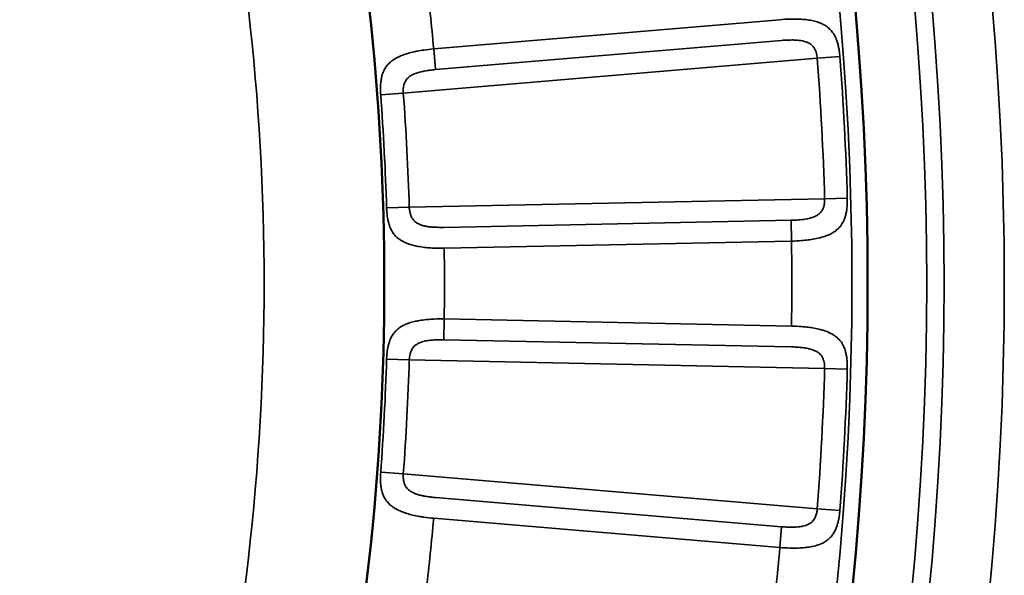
# Model space of a CAD drawing. Header units: millimetres. Extents: x 50 to 3176, y 50 to 2109.
# Tile 429 of 656: x 1205.92 to 1214.11, y 1663.13 to 1667.76. Entities that reach past the tile are written whole.
import ezdxf

# ---------------------------------------------------------------- set-up
doc = ezdxf.new("R2010")
doc.units = ezdxf.units.MM
doc.header["$LTSCALE"] = 10
doc.layers.add('Visible (ISO)', color=7, linetype='Continuous', lineweight=50)
doc.layers.add('Visible Narrow (ISO)', color=7, linetype='Continuous', lineweight=35)

msp = doc.modelspace()

# ---------------------------------------------------------------- linework, layer by layer
at = {"layer": 'Visible (ISO)'}
msp.add_circle((1187.953, 1665.5616), 25.0206, dxfattribs=at)
msp.add_arc((1187.953, 1665.5616), 21, 347.44199, 12.55805, dxfattribs=at)
at = {"layer": 'Visible Narrow (ISO)'}
for p, q in [((1212.2436, 1667.7589), (1209.364, 1667.5158)), ((1209.3785, 1667.3433), (1212.2582, 1667.5863)), ((1209.3785, 1667.3433), (1209.364, 1667.5158)), ((1209.1108, 1667.1468), (1212.5542, 1667.4375)), ((1212.5556, 1667.4376), (1212.7427, 1667.4519)), ((1208.9228, 1667.1327), (1209.1108, 1667.1468)), ((1212.6155, 1666.2675), (1209.1606, 1666.1966)), ((1212.804, 1666.2729), (1212.6155, 1666.2675)), ((1209.1616, 1666.1966), (1208.9725, 1666.191)), ((1212.3367, 1666.0885), (1209.4474, 1666.0292)), ((1212.3402, 1665.9153), (1212.3367, 1666.0885)), ((1209.4509, 1665.8561), (1212.3402, 1665.9153)), ((1209.4474, 1665.0939), (1209.4509, 1665.2671)), ((1212.3402, 1665.2078), (1209.4509, 1665.2671)), ((1209.4474, 1665.0939), (1212.3367, 1665.0347)), ((1208.9721, 1664.9322), (1209.1606, 1664.9266)), ((1209.1606, 1664.9266), (1212.6155, 1664.8557)), ((1212.6136, 1664.8557), (1212.8034, 1664.8503)), ((1209.1113, 1663.9763), (1208.9229, 1663.9904)), ((1212.5542, 1663.6856), (1209.1108, 1663.9763)), ((1212.2582, 1663.5368), (1209.3785, 1663.7799)), ((1212.7422, 1663.6713), (1212.5542, 1663.6856)), ((1209.364, 1663.6073), (1212.2436, 1663.3642)), ((1212.2436, 1663.3642), (1212.2582, 1663.5368))]:
    msp.add_line(p, q, dxfattribs=at)
for radius in [26.1573, 25.6575, 25.5128, 25.0203, 24.8897]:
    msp.add_circle((1187.953, 1665.5616), radius, dxfattribs=at)
for radius, start, end in [(20, 346.86634, 13.13365), (21.5, 5.21517, 6.78483), (24.6727, 1.63945, 4.36055), (24.8613, 1.63945, 4.36055), (21.0286, 1.7151, 4.2849), (21.2172, 1.7151, 4.2849), (21.5, 359.21517, 0.78483), (24.3898, 359.16894, 0.83106), (21.0286, 355.7151, 358.2849), (21.2172, 355.7151, 358.2849), (24.6727, 355.63945, 358.36055), (24.8613, 355.63945, 358.36055), (21.5, 353.21517, 354.78483), (24.3898, 353.16894, 354.83106)]:
    msp.add_arc((1187.953, 1665.5616), radius, start, end, dxfattribs=at)
for points, knots in [([(1212.7422, 1667.4518), (1212.7413, 1667.4648), (1212.7399, 1667.4778), (1212.7377, 1667.494), (1212.7372, 1667.4971), (1212.7349, 1667.5123), (1212.7327, 1667.5245), (1212.729, 1667.5409), (1212.728, 1667.5451), (1212.724, 1667.561), (1212.7206, 1667.5726), (1212.715, 1667.5887), (1212.7133, 1667.5933), (1212.7067, 1667.6097), (1212.7012, 1667.6214), (1212.6926, 1667.6363), (1212.6904, 1667.64), (1212.6808, 1667.6548), (1212.6726, 1667.6655), (1212.6604, 1667.6784), (1212.6576, 1667.6812), (1212.6457, 1667.6924), (1212.6358, 1667.7002), (1212.62, 1667.7106), (1212.6149, 1667.7137), (1212.5989, 1667.7225), (1212.5875, 1667.7279), (1212.568, 1667.7355), (1212.5602, 1667.7381), (1212.5387, 1667.7448), (1212.5244, 1667.7484), (1212.5013, 1667.753), (1212.4929, 1667.7544), (1212.4675, 1667.7583), (1212.4498, 1667.7602), (1212.424, 1667.7621), (1212.4162, 1667.7626), (1212.3909, 1667.7638), (1212.3731, 1667.7642), (1212.3457, 1667.7641), (1212.3363, 1667.7639), (1212.2993, 1667.763), (1212.2715, 1667.7613), (1212.2436, 1667.7589)], [0, 0, 0, 0, 0.0736988, 0.0736988, 0.0909091, 0.0909091, 0.1585727, 0.1585727, 0.1818182, 0.1818182, 0.246636, 0.246636, 0.2727273, 0.2727273, 0.3410219, 0.3410219, 0.3636364, 0.3636364, 0.4342294, 0.4342294, 0.4545455, 0.4545455, 0.5171263, 0.5171263, 0.5454545, 0.5454545, 0.6018042, 0.6018042, 0.6363636, 0.6363636, 0.6951463, 0.6951463, 0.7272727, 0.7272727, 0.7910581, 0.7910581, 0.8181818, 0.8181818, 0.8780567, 0.8780567, 0.9090909, 0.9090909, 1, 1, 1, 1]), ([(1212.2582, 1667.5863), (1212.2736, 1667.5875), (1212.2885, 1667.5883), (1212.3167, 1667.5894), (1212.3301, 1667.5897), (1212.3487, 1667.5898), (1212.3546, 1667.5897), (1212.3664, 1667.5894), (1212.3723, 1667.5892), (1212.3861, 1667.5884), (1212.3937, 1667.5878), (1212.4036, 1667.5866), (1212.406, 1667.5863), (1212.4151, 1667.5851), (1212.4216, 1667.584), (1212.4302, 1667.5823), (1212.4322, 1667.5819), (1212.4352, 1667.5812), (1212.4362, 1667.581), (1212.4438, 1667.5791), (1212.4506, 1667.5773), (1212.4642, 1667.5728), (1212.471, 1667.5702), (1212.4778, 1667.5671), (1212.4782, 1667.5669), (1212.4846, 1667.5639), (1212.4903, 1667.5607), (1212.4966, 1667.5566), (1212.4975, 1667.556), (1212.4997, 1667.5545), (1212.5011, 1667.5535), (1212.5074, 1667.5487), (1212.512, 1667.5445), (1212.5213, 1667.5344), (1212.5258, 1667.5282), (1212.5299, 1667.5212), (1212.5302, 1667.5208), (1212.5338, 1667.5145), (1212.5368, 1667.5084), (1212.5401, 1667.5004), (1212.5408, 1667.4988), (1212.544, 1667.4906), (1212.5462, 1667.4837), (1212.5487, 1667.4745), (1212.5492, 1667.4723), (1212.5514, 1667.4628), (1212.5526, 1667.4552), (1212.5538, 1667.4441), (1212.5541, 1667.4408), (1212.5542, 1667.4375)], [0, 0, 0, 0, 0.080801, 0.080801, 0.161263, 0.161263, 0.2, 0.2, 0.242333, 0.242333, 0.301436, 0.301436, 0.320986, 0.320986, 0.374987, 0.374987, 0.392253, 0.392253, 0.4, 0.4, 0.456502, 0.456502, 0.515951, 0.515951, 0.519229, 0.519229, 0.575327, 0.575327, 0.584971, 0.584971, 0.6, 0.6, 0.657149, 0.657149, 0.73075, 0.73075, 0.735254, 0.735254, 0.8, 0.8, 0.81622, 0.81622, 0.883134, 0.883134, 0.903163, 0.903163, 0.971337, 0.971337, 1, 1, 1, 1]), ([(1209.364, 1667.5158), (1209.3363, 1667.5134), (1209.3087, 1667.5102), (1209.2635, 1667.5036), (1209.2457, 1667.5005), (1209.2192, 1667.4954), (1209.2104, 1667.4935), (1209.1834, 1667.4875), (1209.1656, 1667.483), (1209.1416, 1667.4759), (1209.1347, 1667.4737), (1209.1133, 1667.4666), (1209.0992, 1667.4613), (1209.0782, 1667.4522), (1209.0707, 1667.4487), (1209.0515, 1667.4391), (1209.0403, 1667.4326), (1209.0233, 1667.4213), (1209.017, 1667.4167), (1209.0005, 1667.4036), (1208.9911, 1667.3946), (1208.9789, 1667.381), (1208.9754, 1667.3767), (1208.9637, 1667.3613), (1208.9566, 1667.3498), (1208.949, 1667.3344), (1208.9474, 1667.3309), (1208.9408, 1667.3157), (1208.9367, 1667.3036), (1208.9323, 1667.2872), (1208.9313, 1667.2831), (1208.9278, 1667.2673), (1208.9258, 1667.2556), (1208.9238, 1667.239), (1208.9233, 1667.2341), (1208.9218, 1667.217), (1208.9212, 1667.2049), (1208.9209, 1667.1886), (1208.9209, 1667.1844), (1208.9209, 1667.167), (1208.9214, 1667.1541), (1208.9224, 1667.1384), (1208.9226, 1667.1356), (1208.9228, 1667.1327)], [0, 0, 0, 0, 0.0909091, 0.0909091, 0.1509618, 0.1509618, 0.1818182, 0.1818182, 0.246234, 0.246234, 0.2727273, 0.2727273, 0.330169, 0.330169, 0.3636364, 0.3636364, 0.4190151, 0.4190151, 0.4545455, 0.4545455, 0.517221, 0.517221, 0.5454545, 0.5454545, 0.6159758, 0.6159758, 0.6363636, 0.6363636, 0.7045179, 0.7045179, 0.7272727, 0.7272727, 0.7913147, 0.7913147, 0.8181818, 0.8181818, 0.885258, 0.885258, 0.9090909, 0.9090909, 0.9833211, 0.9833211, 1, 1, 1, 1]), ([(1209.3785, 1667.3433), (1209.3616, 1667.3416), (1209.3453, 1667.3398), (1209.327, 1667.3374), (1209.324, 1667.337), (1209.3055, 1667.3344), (1209.291, 1667.332), (1209.2754, 1667.3289), (1209.2732, 1667.3285), (1209.2625, 1667.3263), (1209.2545, 1667.3244), (1209.2408, 1667.3208), (1209.235, 1667.3191), (1209.2228, 1667.3152), (1209.2164, 1667.313), (1209.2078, 1667.3096), (1209.2054, 1667.3086), (1209.2007, 1667.3066), (1209.1984, 1667.3056), (1209.1889, 1667.3012), (1209.1819, 1667.2976), (1209.1735, 1667.2925), (1209.1719, 1667.2915), (1209.1643, 1667.2866), (1209.1587, 1667.2824), (1209.1527, 1667.2772), (1209.1519, 1667.2765), (1209.1486, 1667.2735), (1209.1463, 1667.2712), (1209.1417, 1667.2662), (1209.1395, 1667.2635), (1209.1337, 1667.2559), (1209.1305, 1667.2508), (1209.1251, 1667.2404), (1209.1229, 1667.2351), (1209.1189, 1667.2241), (1209.1173, 1667.2184), (1209.1158, 1667.2126), (1209.1158, 1667.2125), (1209.1142, 1667.2062), (1209.113, 1667.1998), (1209.1111, 1667.1862), (1209.1104, 1667.1789), (1209.1099, 1667.1638), (1209.11, 1667.156), (1209.1107, 1667.1477), (1209.1108, 1667.1473), (1209.1108, 1667.1468)], [0, 0, 0, 0, 0.089342, 0.089342, 0.107191, 0.107191, 0.2, 0.2, 0.21557, 0.21557, 0.276567, 0.276567, 0.32404, 0.32404, 0.378952, 0.378952, 0.4, 0.4, 0.420678, 0.420678, 0.485028, 0.485028, 0.501457, 0.501457, 0.560885, 0.560885, 0.570901, 0.570901, 0.6, 0.6, 0.632547, 0.632547, 0.689334, 0.689334, 0.744364, 0.744364, 0.8, 0.8, 0.800663, 0.800663, 0.861041, 0.861041, 0.927282, 0.927282, 0.996344, 0.996344, 1, 1, 1, 1]), ([(1212.3367, 1666.0885), (1212.3506, 1666.0889), (1212.3641, 1666.0895), (1212.3888, 1666.091), (1212.4001, 1666.0919), (1212.4205, 1666.0938), (1212.4297, 1666.0948), (1212.4395, 1666.0961), (1212.4405, 1666.0962), (1212.4506, 1666.0976), (1212.4591, 1666.099), (1212.4689, 1666.1008), (1212.4704, 1666.1011), (1212.4795, 1666.1029), (1212.4867, 1666.1046), (1212.4972, 1666.1074), (1212.5006, 1666.1084), (1212.5076, 1666.1105), (1212.5112, 1666.1117), (1212.5218, 1666.1155), (1212.5286, 1666.1182), (1212.5423, 1666.1244), (1212.5492, 1666.1281), (1212.5576, 1666.1333), (1212.5596, 1666.1346), (1212.5669, 1666.1397), (1212.5718, 1666.1437), (1212.5778, 1666.1494), (1212.5793, 1666.1509), (1212.5858, 1666.1579), (1212.5901, 1666.1638), (1212.5972, 1666.1755), (1212.6001, 1666.1813), (1212.6046, 1666.1924), (1212.6064, 1666.1975), (1212.6081, 1666.2032), (1212.6082, 1666.2036), (1212.6099, 1666.2093), (1212.6112, 1666.2147), (1212.6133, 1666.2253), (1212.6142, 1666.2305), (1212.6153, 1666.2409), (1212.6157, 1666.2461), (1212.616, 1666.2567), (1212.6159, 1666.2621), (1212.6155, 1666.2675)], [0, 0, 0, 0, 0.0731458, 0.0731458, 0.1400411, 0.1400411, 0.2, 0.2, 0.2070436, 0.2070436, 0.2698271, 0.2698271, 0.2818221, 0.2818221, 0.3404761, 0.3404761, 0.368723, 0.368723, 0.4, 0.4, 0.4594717, 0.4594717, 0.5237071, 0.5237071, 0.5438326, 0.5438326, 0.6, 0.6, 0.6193872, 0.6193872, 0.6874645, 0.6874645, 0.7484728, 0.7484728, 0.8, 0.8, 0.8039097, 0.8039097, 0.855517, 0.855517, 0.9045181, 0.9045181, 0.952104, 0.952104, 0.9999999, 0.9999999, 0.9999999, 0.9999999]), ([(1212.3402, 1665.9153), (1212.3683, 1665.9158), (1212.3963, 1665.9171), (1212.4424, 1665.9208), (1212.4607, 1665.9226), (1212.4874, 1665.926), (1212.4962, 1665.9272), (1212.5234, 1665.9314), (1212.5415, 1665.9348), (1212.566, 1665.9403), (1212.5729, 1665.942), (1212.5948, 1665.9477), (1212.6093, 1665.9522), (1212.6308, 1665.9599), (1212.6383, 1665.9628), (1212.6581, 1665.9713), (1212.67, 1665.9772), (1212.6876, 1665.9875), (1212.6939, 1665.9915), (1212.7109, 1666.0034), (1212.7209, 1666.0118), (1212.7339, 1666.0247), (1212.7376, 1666.0287), (1212.7503, 1666.0435), (1212.7581, 1666.0547), (1212.7667, 1666.0697), (1212.7685, 1666.0731), (1212.7761, 1666.0882), (1212.781, 1666.1003), (1212.7864, 1666.1166), (1212.7876, 1666.1205), (1212.792, 1666.1363), (1212.7947, 1666.1482), (1212.7976, 1666.1649), (1212.7984, 1666.1697), (1212.8008, 1666.1869), (1212.8021, 1666.1993), (1212.8032, 1666.2159), (1212.8034, 1666.2201), (1212.8043, 1666.2377), (1212.8044, 1666.2508), (1212.8042, 1666.2668), (1212.8041, 1666.2698), (1212.804, 1666.2729)], [0, 0, 0, 0, 0.0909091, 0.0909091, 0.1517786, 0.1517786, 0.1818182, 0.1818182, 0.2465761, 0.2465761, 0.2727273, 0.2727273, 0.3309788, 0.3309788, 0.3636364, 0.3636364, 0.420532, 0.420532, 0.4545455, 0.4545455, 0.5174487, 0.5174487, 0.5454545, 0.5454545, 0.6162299, 0.6162299, 0.6363636, 0.6363636, 0.7053378, 0.7053378, 0.7272727, 0.7272727, 0.7921392, 0.7921392, 0.8181818, 0.8181818, 0.8856905, 0.8856905, 0.9090909, 0.9090909, 0.982763, 0.982763, 1, 1, 1, 1]), ([(1209.4509, 1665.8561), (1209.4231, 1665.8556), (1209.3952, 1665.8559), (1209.3493, 1665.8578), (1209.331, 1665.859), (1209.3042, 1665.8614), (1209.2955, 1665.8622), (1209.2682, 1665.8654), (1209.25, 1665.8681), (1209.2254, 1665.8726), (1209.2184, 1665.874), (1209.1964, 1665.8789), (1209.1819, 1665.8827), (1209.16, 1665.8895), (1209.1523, 1665.8922), (1209.1322, 1665.8998), (1209.1203, 1665.9051), (1209.1022, 1665.9145), (1209.0956, 1665.9184), (1209.0779, 1665.9296), (1209.0677, 1665.9374), (1209.0541, 1665.9497), (1209.0501, 1665.9536), (1209.0368, 1665.9678), (1209.0285, 1665.9785), (1209.0193, 1665.9931), (1209.0174, 1665.9964), (1209.0092, 1666.0108), (1209.0039, 1666.0223), (1208.9978, 1666.0381), (1208.9964, 1666.0422), (1208.9912, 1666.0575), (1208.9881, 1666.0689), (1208.9843, 1666.0852), (1208.9833, 1666.09), (1208.98, 1666.1069), (1208.9781, 1666.119), (1208.9761, 1666.1351), (1208.9757, 1666.1393), (1208.9739, 1666.1566), (1208.973, 1666.1695), (1208.9723, 1666.1852), (1208.9722, 1666.1881), (1208.9721, 1666.191)], [0, 0, 0, 0, 0.0909091, 0.0909091, 0.1517938, 0.1517938, 0.1818182, 0.1818182, 0.2465261, 0.2465261, 0.2727273, 0.2727273, 0.3304052, 0.3304052, 0.3636364, 0.3636364, 0.4195333, 0.4195333, 0.4545455, 0.4545455, 0.5168964, 0.5168964, 0.5454545, 0.5454545, 0.6160742, 0.6160742, 0.6363636, 0.6363636, 0.7040403, 0.7040403, 0.7272727, 0.7272727, 0.7911716, 0.7911716, 0.8181818, 0.8181818, 0.8853785, 0.8853785, 0.9090909, 0.9090909, 0.9832728, 0.9832728, 1, 1, 1, 1]), ([(1209.1606, 1666.1966), (1209.1609, 1666.1855), (1209.162, 1666.1748), (1209.1638, 1666.1646), (1209.1657, 1666.1539), (1209.1684, 1666.1437), (1209.1717, 1666.1341), (1209.1724, 1666.1321), (1209.1731, 1666.1302), (1209.1738, 1666.1283), (1209.1773, 1666.1192), (1209.1813, 1666.1106), (1209.1863, 1666.1027), (1209.1914, 1666.0946), (1209.1975, 1666.0871), (1209.2048, 1666.0804), (1209.2062, 1666.0791), (1209.2076, 1666.0779), (1209.209, 1666.0767), (1209.2158, 1666.0711), (1209.2236, 1666.066), (1209.2321, 1666.0615), (1209.2417, 1666.0563), (1209.2521, 1666.0519), (1209.2627, 1666.0483), (1209.2656, 1666.0472), (1209.2686, 1666.0463), (1209.2716, 1666.0454), (1209.2801, 1666.0428), (1209.2886, 1666.0407), (1209.2973, 1666.039), (1209.3073, 1666.0371), (1209.3176, 1666.0355), (1209.3287, 1666.0343), (1209.3342, 1666.0336), (1209.34, 1666.0331), (1209.346, 1666.0326), (1209.3656, 1666.031), (1209.3879, 1666.0299), (1209.4123, 1666.0295), (1209.4235, 1666.0293), (1209.4353, 1666.0292), (1209.4474, 1666.0292)], [0, 0, 0, 0, 0.088358, 0.088358, 0.088358, 0.181049, 0.181049, 0.181049, 0.2, 0.2, 0.2, 0.289962, 0.289962, 0.289962, 0.383038, 0.383038, 0.383038, 0.4, 0.4, 0.4, 0.481182, 0.481182, 0.481182, 0.573898, 0.573898, 0.573898, 0.6, 0.6, 0.6, 0.674069, 0.674069, 0.674069, 0.757987, 0.757987, 0.757987, 0.8, 0.8, 0.8, 0.936706, 0.936706, 0.936706, 1, 1, 1, 1]), ([(1209.4509, 1665.2671), (1209.4232, 1665.2676), (1209.3954, 1665.2673), (1209.3497, 1665.2654), (1209.3317, 1665.2642), (1209.3049, 1665.2619), (1209.2959, 1665.2609), (1209.2684, 1665.2578), (1209.2502, 1665.2551), (1209.2256, 1665.2506), (1209.2185, 1665.2491), (1209.1965, 1665.2443), (1209.182, 1665.2405), (1209.1601, 1665.2337), (1209.1523, 1665.231), (1209.1322, 1665.2234), (1209.1204, 1665.2181), (1209.1023, 1665.2086), (1209.0955, 1665.2047), (1209.0777, 1665.1934), (1209.0674, 1665.1855), (1209.0539, 1665.1733), (1209.05, 1665.1693), (1209.0367, 1665.1553), (1209.0285, 1665.1445), (1209.0193, 1665.13), (1209.0173, 1665.1267), (1209.0091, 1665.1122), (1209.0038, 1665.1006), (1208.9978, 1665.0848), (1208.9963, 1665.0808), (1208.9912, 1665.0655), (1208.988, 1665.0541), (1208.9843, 1665.0378), (1208.9833, 1665.033), (1208.98, 1665.0161), (1208.9781, 1665.0041), (1208.9761, 1664.9879), (1208.9756, 1664.9837), (1208.9739, 1664.9664), (1208.973, 1664.9535), (1208.9723, 1664.9379), (1208.9722, 1664.935), (1208.9721, 1664.9322)], [0, 0, 0, 0, 0.0909091, 0.0909091, 0.1509618, 0.1509618, 0.1818182, 0.1818182, 0.246234, 0.246234, 0.2727273, 0.2727273, 0.330169, 0.330169, 0.3636364, 0.3636364, 0.4190151, 0.4190151, 0.4545455, 0.4545455, 0.517221, 0.517221, 0.5454545, 0.5454545, 0.6159758, 0.6159758, 0.6363636, 0.6363636, 0.7045179, 0.7045179, 0.7272727, 0.7272727, 0.7913147, 0.7913147, 0.8181818, 0.8181818, 0.885258, 0.885258, 0.9090909, 0.9090909, 0.9833211, 0.9833211, 1, 1, 1, 1]), ([(1212.804, 1664.8503), (1212.8044, 1664.8633), (1212.8044, 1664.8764), (1212.8039, 1664.8927), (1212.8038, 1664.8958), (1212.8031, 1664.9112), (1212.8021, 1664.9236), (1212.8002, 1664.9403), (1212.7996, 1664.9445), (1212.7973, 1664.9607), (1212.7952, 1664.9727), (1212.7912, 1664.9892), (1212.79, 1664.994), (1212.7852, 1665.011), (1212.7809, 1665.0232), (1212.774, 1665.0389), (1212.7722, 1665.0428), (1212.7642, 1665.0586), (1212.7571, 1665.0701), (1212.7463, 1665.0841), (1212.7438, 1665.0872), (1212.7332, 1665.0996), (1212.7241, 1665.1084), (1212.7095, 1665.1204), (1212.7047, 1665.1241), (1212.6898, 1665.1345), (1212.679, 1665.141), (1212.6603, 1665.1506), (1212.653, 1665.1541), (1212.6322, 1665.1629), (1212.6184, 1665.168), (1212.5959, 1665.175), (1212.5877, 1665.1773), (1212.5628, 1665.1838), (1212.5455, 1665.1875), (1212.52, 1665.1922), (1212.5122, 1665.1934), (1212.4872, 1665.1973), (1212.4695, 1665.1995), (1212.4423, 1665.2023), (1212.433, 1665.2031), (1212.3961, 1665.206), (1212.3682, 1665.2073), (1212.3402, 1665.2078)], [0, 0, 0, 0, 0.0736988, 0.0736988, 0.0909091, 0.0909091, 0.1585727, 0.1585727, 0.1818182, 0.1818182, 0.246636, 0.246636, 0.2727273, 0.2727273, 0.3410219, 0.3410219, 0.3636364, 0.3636364, 0.4342294, 0.4342294, 0.4545455, 0.4545455, 0.5171263, 0.5171263, 0.5454545, 0.5454545, 0.6018042, 0.6018042, 0.6363636, 0.6363636, 0.6951463, 0.6951463, 0.7272727, 0.7272727, 0.7910581, 0.7910581, 0.8181818, 0.8181818, 0.8780567, 0.8780567, 0.9090909, 0.9090909, 1, 1, 1, 1]), ([(1209.4474, 1665.0939), (1209.4303, 1665.0941), (1209.414, 1665.0939), (1209.3955, 1665.0934), (1209.3925, 1665.0934), (1209.3738, 1665.0927), (1209.3591, 1665.0918), (1209.3433, 1665.0904), (1209.3411, 1665.0902), (1209.3302, 1665.0891), (1209.3221, 1665.0881), (1209.3081, 1665.086), (1209.3021, 1665.0849), (1209.2896, 1665.0823), (1209.283, 1665.0808), (1209.2741, 1665.0783), (1209.2716, 1665.0776), (1209.2667, 1665.076), (1209.2643, 1665.0753), (1209.2544, 1665.0719), (1209.2471, 1665.069), (1209.2382, 1665.0649), (1209.2365, 1665.064), (1209.2284, 1665.0599), (1209.2224, 1665.0564), (1209.2159, 1665.0518), (1209.215, 1665.0512), (1209.2114, 1665.0486), (1209.2089, 1665.0465), (1209.2038, 1665.0421), (1209.2013, 1665.0396), (1209.1948, 1665.0326), (1209.1911, 1665.0279), (1209.1846, 1665.0181), (1209.1818, 1665.013), (1209.1768, 1665.0025), (1209.1745, 1664.9971), (1209.1725, 1664.9914), (1209.1724, 1664.9913), (1209.1702, 1664.9852), (1209.1683, 1664.979), (1209.165, 1664.9656), (1209.1635, 1664.9585), (1209.1614, 1664.9436), (1209.1608, 1664.9358), (1209.1606, 1664.9274), (1209.1606, 1664.927), (1209.1606, 1664.9266)], [0, 0, 0, 0, 0.089342, 0.089342, 0.107191, 0.107191, 0.2, 0.2, 0.21557, 0.21557, 0.276567, 0.276567, 0.32404, 0.32404, 0.378952, 0.378952, 0.4, 0.4, 0.420678, 0.420678, 0.485028, 0.485028, 0.501457, 0.501457, 0.560885, 0.560885, 0.570901, 0.570901, 0.6, 0.6, 0.632547, 0.632547, 0.689334, 0.689334, 0.744364, 0.744364, 0.8, 0.8, 0.800663, 0.800663, 0.861041, 0.861041, 0.927282, 0.927282, 0.996344, 0.996344, 1, 1, 1, 1]), ([(1212.3367, 1665.0347), (1212.3522, 1665.0342), (1212.367, 1665.0334), (1212.3952, 1665.0316), (1212.4086, 1665.0305), (1212.4271, 1665.0286), (1212.4329, 1665.0279), (1212.4447, 1665.0264), (1212.4505, 1665.0255), (1212.4641, 1665.0233), (1212.4716, 1665.0219), (1212.4813, 1665.0198), (1212.4837, 1665.0192), (1212.4926, 1665.017), (1212.499, 1665.0153), (1212.5073, 1665.0127), (1212.5093, 1665.012), (1212.5122, 1665.011), (1212.5131, 1665.0107), (1212.5205, 1665.0081), (1212.5271, 1665.0055), (1212.5402, 1664.9997), (1212.5467, 1664.9964), (1212.5531, 1664.9925), (1212.5534, 1664.9923), (1212.5595, 1664.9887), (1212.5649, 1664.9849), (1212.5707, 1664.9802), (1212.5715, 1664.9795), (1212.5736, 1664.9777), (1212.5748, 1664.9766), (1212.5806, 1664.9711), (1212.5847, 1664.9665), (1212.5929, 1664.9555), (1212.5967, 1664.9488), (1212.6001, 1664.9414), (1212.6003, 1664.941), (1212.6033, 1664.9344), (1212.6056, 1664.928), (1212.6081, 1664.9198), (1212.6086, 1664.9181), (1212.6109, 1664.9095), (1212.6124, 1664.9025), (1212.6139, 1664.893), (1212.6142, 1664.8908), (1212.6153, 1664.8811), (1212.6158, 1664.8735), (1212.6158, 1664.8623), (1212.6157, 1664.859), (1212.6155, 1664.8557)], [0, 0, 0, 0, 0.080801, 0.080801, 0.161263, 0.161263, 0.2, 0.2, 0.242333, 0.242333, 0.301436, 0.301436, 0.320986, 0.320986, 0.374987, 0.374987, 0.392253, 0.392253, 0.4, 0.4, 0.456502, 0.456502, 0.515951, 0.515951, 0.519229, 0.519229, 0.575327, 0.575327, 0.584971, 0.584971, 0.6, 0.6, 0.657149, 0.657149, 0.73075, 0.73075, 0.735254, 0.735254, 0.8, 0.8, 0.81622, 0.81622, 0.883134, 0.883134, 0.903163, 0.903163, 0.971337, 0.971337, 1, 1, 1, 1]), ([(1208.9228, 1663.9904), (1208.9218, 1663.9776), (1208.9212, 1663.9647), (1208.9209, 1663.9487), (1208.9209, 1663.9457), (1208.9209, 1663.9308), (1208.9212, 1663.9186), (1208.9222, 1663.9022), (1208.9225, 1663.8979), (1208.9239, 1663.882), (1208.9254, 1663.8703), (1208.9284, 1663.8537), (1208.9293, 1663.8488), (1208.9331, 1663.8318), (1208.9366, 1663.8199), (1208.9425, 1663.8039), (1208.9442, 1663.7996), (1208.9513, 1663.7833), (1208.9577, 1663.7715), (1208.9676, 1663.7569), (1208.9699, 1663.7536), (1208.9797, 1663.7408), (1208.988, 1663.7316), (1209.0019, 1663.7188), (1209.0066, 1663.7147), (1209.0209, 1663.7034), (1209.0312, 1663.6963), (1209.0492, 1663.6856), (1209.0565, 1663.6816), (1209.0767, 1663.6714), (1209.0902, 1663.6655), (1209.1122, 1663.6571), (1209.1202, 1663.6543), (1209.1447, 1663.6461), (1209.1619, 1663.6412), (1209.1869, 1663.6349), (1209.1944, 1663.6332), (1209.219, 1663.6277), (1209.2366, 1663.6243), (1209.2635, 1663.6197), (1209.2725, 1663.6183), (1209.3087, 1663.6129), (1209.3363, 1663.6097), (1209.364, 1663.6073)], [0, 0, 0, 0, 0.0741392, 0.0741392, 0.0909091, 0.0909091, 0.1581575, 0.1581575, 0.1818182, 0.1818182, 0.245635, 0.245635, 0.2727273, 0.2727273, 0.3394334, 0.3394334, 0.3636364, 0.3636364, 0.4340394, 0.4340394, 0.4545455, 0.4545455, 0.5160527, 0.5160527, 0.5454545, 0.5454545, 0.6011716, 0.6011716, 0.6363636, 0.6363636, 0.695142, 0.695142, 0.7272727, 0.7272727, 0.7916538, 0.7916538, 0.8181818, 0.8181818, 0.8787809, 0.8787809, 0.9090909, 0.9090909, 1, 1, 1, 1]), ([(1209.1108, 1663.9763), (1209.11, 1663.9653), (1209.11, 1663.9545), (1209.1107, 1663.9442), (1209.1114, 1663.9346), (1209.1127, 1663.9253), (1209.1145, 1663.9164), (1209.1148, 1663.9153), (1209.115, 1663.9141), (1209.1153, 1663.913), (1209.1158, 1663.911), (1209.1163, 1663.909), (1209.1168, 1663.907), (1209.1182, 1663.9018), (1209.1197, 1663.8969), (1209.1215, 1663.892), (1209.123, 1663.888), (1209.1247, 1663.8841), (1209.1266, 1663.8803), (1209.1282, 1663.8769), (1209.1301, 1663.8735), (1209.1321, 1663.8703), (1209.1352, 1663.8653), (1209.1387, 1663.8606), (1209.1427, 1663.856), (1209.1439, 1663.8547), (1209.1451, 1663.8534), (1209.1464, 1663.8521), (1209.1514, 1663.8469), (1209.1571, 1663.8421), (1209.1633, 1663.8375), (1209.1648, 1663.8365), (1209.1662, 1663.8355), (1209.1677, 1663.8345), (1209.1724, 1663.8313), (1209.1773, 1663.8283), (1209.1824, 1663.8254), (1209.1871, 1663.8228), (1209.1919, 1663.8204), (1209.1967, 1663.8182), (1209.1996, 1663.8168), (1209.2025, 1663.8155), (1209.2054, 1663.8143), (1209.2135, 1663.8109), (1209.2217, 1663.8079), (1209.2303, 1663.8053), (1209.2399, 1663.8023), (1209.25, 1663.7997), (1209.2609, 1663.7973), (1209.2664, 1663.7961), (1209.2721, 1663.795), (1209.278, 1663.7938), (1209.283, 1663.7929), (1209.2881, 1663.792), (1209.2934, 1663.7911), (1209.3059, 1663.7889), (1209.3193, 1663.7869), (1209.3336, 1663.7851), (1209.3369, 1663.7846), (1209.3402, 1663.7842), (1209.3436, 1663.7838), (1209.3548, 1663.7824), (1209.3665, 1663.7811), (1209.3785, 1663.7799)], [0, 0, 0, 0, 0.088359, 0.088359, 0.088359, 0.170433, 0.170433, 0.170433, 0.181041, 0.181041, 0.181041, 0.2, 0.2, 0.2, 0.249046, 0.249046, 0.249046, 0.29008, 0.29008, 0.29008, 0.326789, 0.326789, 0.326789, 0.383275, 0.383275, 0.383275, 0.4, 0.4, 0.4, 0.465844, 0.465844, 0.465844, 0.481054, 0.481054, 0.481054, 0.529279, 0.529279, 0.529279, 0.573631, 0.573631, 0.573631, 0.6, 0.6, 0.6, 0.674023, 0.674023, 0.674023, 0.757899, 0.757899, 0.757899, 0.8, 0.8, 0.8, 0.835079, 0.835079, 0.835079, 0.917587, 0.917587, 0.917587, 0.936774, 0.936774, 0.936774, 1, 1, 1, 1]), ([(1212.2436, 1663.3642), (1212.2716, 1663.3618), (1212.2996, 1663.3602), (1212.3458, 1663.359), (1212.3642, 1663.3589), (1212.3911, 1663.3595), (1212.4, 1663.3598), (1212.4275, 1663.3611), (1212.4459, 1663.3626), (1212.4707, 1663.3655), (1212.4778, 1663.3664), (1212.5002, 1663.3698), (1212.5151, 1663.3727), (1212.5372, 1663.3782), (1212.545, 1663.3803), (1212.5656, 1663.3867), (1212.578, 1663.3913), (1212.5966, 1663.3997), (1212.6033, 1663.403), (1212.6214, 1663.4131), (1212.6323, 1663.4204), (1212.6465, 1663.4318), (1212.6507, 1663.4355), (1212.6648, 1663.4488), (1212.6738, 1663.4591), (1212.6839, 1663.4732), (1212.686, 1663.4764), (1212.6952, 1663.4906), (1212.7013, 1663.5021), (1212.7083, 1663.5178), (1212.7099, 1663.5216), (1212.716, 1663.5367), (1212.7199, 1663.5483), (1212.7246, 1663.5646), (1212.7258, 1663.5693), (1212.7301, 1663.5862), (1212.7326, 1663.5984), (1212.7355, 1663.6148), (1212.7361, 1663.619), (1212.7388, 1663.6363), (1212.7403, 1663.6493), (1212.7418, 1663.6653), (1212.742, 1663.6683), (1212.7422, 1663.6713)], [0, 0, 0, 0, 0.0909091, 0.0909091, 0.1517791, 0.1517791, 0.1818182, 0.1818182, 0.2465766, 0.2465766, 0.2727273, 0.2727273, 0.3309789, 0.3309789, 0.3636364, 0.3636364, 0.4205319, 0.4205319, 0.4545455, 0.4545455, 0.5174488, 0.5174488, 0.5454545, 0.5454545, 0.61623, 0.61623, 0.6363636, 0.6363636, 0.7053378, 0.7053378, 0.7272727, 0.7272727, 0.7921392, 0.7921392, 0.8181818, 0.8181818, 0.8856905, 0.8856905, 0.9090909, 0.9090909, 0.9827631, 0.9827631, 1, 1, 1, 1]), ([(1212.2582, 1663.5368), (1212.2721, 1663.5358), (1212.2856, 1663.535), (1212.3103, 1663.5339), (1212.3216, 1663.5336), (1212.3421, 1663.5333), (1212.3514, 1663.5334), (1212.3612, 1663.5336), (1212.3623, 1663.5336), (1212.3724, 1663.534), (1212.3811, 1663.5344), (1212.3909, 1663.5353), (1212.3925, 1663.5354), (1212.4017, 1663.5363), (1212.4091, 1663.5372), (1212.4198, 1663.5389), (1212.4233, 1663.5395), (1212.4305, 1663.5409), (1212.4342, 1663.5417), (1212.4451, 1663.5443), (1212.4521, 1663.5463), (1212.4665, 1663.5511), (1212.4737, 1663.554), (1212.4826, 1663.5583), (1212.4847, 1663.5594), (1212.4924, 1663.5636), (1212.4978, 1663.5671), (1212.5044, 1663.5722), (1212.506, 1663.5735), (1212.5132, 1663.5798), (1212.5181, 1663.5852), (1212.5264, 1663.5961), (1212.5298, 1663.6016), (1212.5355, 1663.6121), (1212.5378, 1663.6171), (1212.5401, 1663.6225), (1212.5403, 1663.6229), (1212.5425, 1663.6284), (1212.5444, 1663.6336), (1212.5476, 1663.6439), (1212.549, 1663.649), (1212.5513, 1663.6593), (1212.5522, 1663.6644), (1212.5536, 1663.6749), (1212.554, 1663.6802), (1212.5542, 1663.6856)], [0, 0, 0, 0, 0.0731414, 0.0731414, 0.1401071, 0.1401071, 0.2, 0.2, 0.2070436, 0.2070436, 0.2698272, 0.2698272, 0.2818221, 0.2818221, 0.3404759, 0.3404759, 0.368723, 0.368723, 0.4, 0.4, 0.4594717, 0.4594717, 0.5237071, 0.5237071, 0.5438326, 0.5438326, 0.6, 0.6, 0.6193872, 0.6193872, 0.6874645, 0.6874645, 0.7484728, 0.7484728, 0.8, 0.8, 0.8039097, 0.8039097, 0.855517, 0.855517, 0.9045181, 0.9045181, 0.952104, 0.952104, 0.9999999, 0.9999999, 0.9999999, 0.9999999])]:
    msp.add_open_spline(points, degree=3, knots=knots, dxfattribs=at)

doc.saveas('drawing.dxf')
